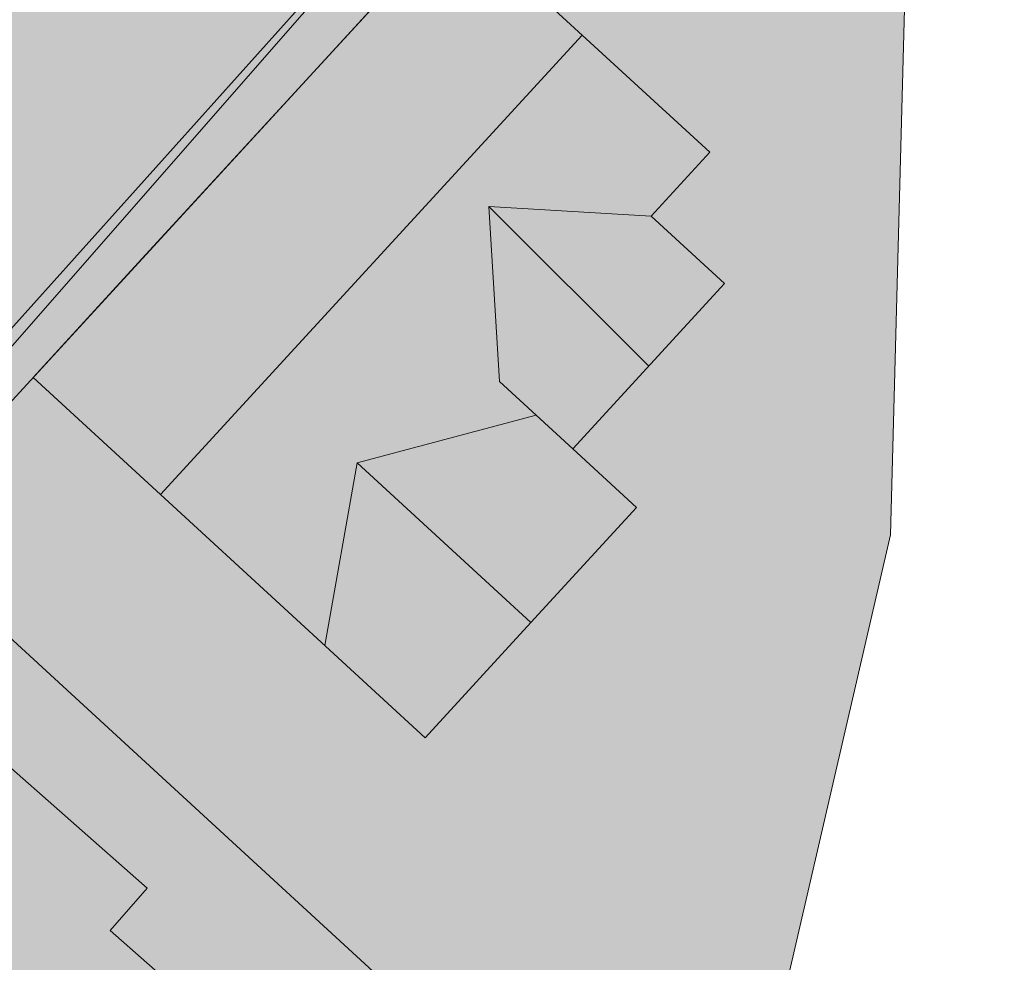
# Model space of a CAD drawing. Header units: metres. Extents: x -228 to 168, y -124 to 293.
# Tile 541 of 613: x 112 to 136, y 134 to 158. Entities that reach past the tile are written whole.
import ezdxf

# ---------------------------------------------------------------- set-up
doc = ezdxf.new("R2010")
doc.units = ezdxf.units.M
doc.header["$MEASUREMENT"] = 0
for name, color, linetype in [('Gebäude.3 _ UMGEBUNG', 7, 'Continuous'), ('Parzellen.3 _ UMGEBUNG', 7, 'Continuous'), ('Straße.3 _ UMGEBUNG', 7, 'Continuous')]:
    doc.layers.add(name, color=color, linetype=linetype)

msp = doc.modelspace()

# ---------------------------------------------------------------- hatches: boundary and pattern name
at = {"layer": 'Gebäude.3 _ UMGEBUNG', "linetype": 'Continuous', "lineweight": 18, "true_color": 0x3f3f3f}
for points in [[(111.846, 151.356), (111.846, 148.855), (122.471, 160.425), (128.897, 154.524), (128.897, 157.024), (122.471, 162.926)], [(127.422, 152.917), (129.272, 151.217), (129.272, 153.718), (128.667, 154.274)], [(125.449, 147.054), (127.053, 145.58), (127.053, 148.081), (126.694, 148.41)], [(110.876, 139.374), (114.723, 135.988), (114.723, 137.612), (111.681, 140.289)], [(113.787, 134.924), (116.984, 132.11), (116.984, 134.61), (114.723, 136.601), (114.723, 135.988)]]:
    msp.add_hatch(color=250, dxfattribs=at).paths.add_polyline_path(points)
at = {"layer": 'Gebäude.3 _ UMGEBUNG', "linetype": 'Continuous', "lineweight": 18}
for points in [[(111.846, 148.855), (121.728, 139.781), (127.053, 145.58), (125.449, 147.054), (129.272, 151.217), (127.422, 152.917), (128.897, 154.524), (122.471, 160.425)], [(110.967, 125.274), (116.984, 132.11), (113.787, 134.924), (114.723, 135.988), (110.868, 139.381), (109.932, 138.317), (105.929, 141.841), (99.912, 135.004)]]:
    msp.add_hatch(color=255, dxfattribs=at).paths.add_polyline_path(points)
at = {"layer": 'Gebäude.3 _ UMGEBUNG', "linetype": 'Continuous', "lineweight": 18, "true_color": 0x6f6f6f}
for points in [[(111.846, 148.855), (115.059, 145.905), (125.684, 157.475), (122.471, 160.425)], [(127.422, 152.917), (123.335, 153.161), (127.361, 149.135), (129.272, 151.217)], [(120.01, 146.703), (124.39, 142.681), (127.053, 145.58), (124.523, 147.903)], [(114.723, 135.988), (110.868, 139.381), (109.932, 138.317), (105.929, 141.841), (102.921, 138.422), (113.976, 128.692), (116.984, 132.11), (113.787, 134.924)]]:
    msp.add_hatch(color=8, dxfattribs=at).paths.add_polyline_path(points)
at = {"layer": 'Parzellen.3 _ UMGEBUNG', "linetype": 'Continuous', "lineweight": 18, "true_color": 0xfafafa}
for points in [[(108.31, 145.004), (129.065, 125.945), (133.454, 144.887), (133.932, 162.87), (128.391, 166.872)], [(93.319, 128.681), (121.504, 103.873), (129.065, 125.945), (108.31, 145.004)]]:
    msp.add_hatch(color=7, dxfattribs=at).paths.add_polyline_path(points)
at = {"layer": 'Straße.3 _ UMGEBUNG', "linetype": 'Continuous', "lineweight": 18, "true_color": 0xdfdfdf}
msp.add_hatch(color=254, dxfattribs=at).paths.add_polyline_path([(-180.893, -93.498), (-151.337, -93.4), (-142.663, -87.986), (-116.645, -73.529), (-104.224, -66.709), (-104.626, -65.569), (-95.503, -59.087), (-83.412, -48.436), (-68.479, -36.118), (-61.664, -30.116), (-55.203, -27.64), (-38.873, -12.919), (-36.878, -8.287), (-25.024, 2.926), (-15.814, 11.939), (-4.458, 23.421), (8.556, 36.79), (34.001, 64.641), (91.714, 128.113), (109.493, 147.575), (127.748, 168.426), (136.32, 176.141), (136.077, 186.98), (106.759, 153.458), (89.689, 134.721), (86.423, 134.811), (88.509, 137.443), (83.55, 137.61), (32.193, 202.797), (32.532, 207.949), (57.535, 229.082), (58.707, 230.435), (76.915, 245.762), (84.218, 221.897), (87.979, 208.75), (91.316, 211.302), (80.235, 248.754), (91.933, 258.209), (82.137, 262.123), (56.302, 239.621), (55.162, 238.254), (30.663, 217.831), (27.663, 215.773), (16.862, 218.859), (-7.569, 246.119), (-16.515, 242.313), (10.988, 212.168), (12.202, 207.239), (10.13, 203.381), (-13.086, 189.38), (-153.333, 104.214), (-167.14, 85.457), (-144.652, 99.463), (-108.012, 121.663), (-104.586, 120.66), (-100.069, 123.143), (-99.109, 126.933), (-88.727, 132.863), (-77.078, 140.031), (-48.527, 157.128), (-27.841, 169.444), (19.774, 197.934), (25.211, 197.131), (77.286, 130.651), (77.286, 124.867), (80.277, 127.593), (79.258, 123.273), (10.308, 47.59), (-20.602, 15.787), (-21.678, 15.905), (-27.841, 10.401, -0.211447), (-29.011, 7.424), (-29.787, 6.742), (-41.744, -4.501), (-50.025, -8.457), (-60.241, -17.54), (-66.521, -26.332), (-74.282, -33.057), (-88.748, -44.269), (-105.907, -55.487), (-115.325, -60.419), (-123.838, -65.061), (-131.588, -69.636), (-138.229, -72.908), (-147.238, -76.811), (-154.096, -80.286), (-165.563, -86.711), (-170.892, -87.002)])
at = {"layer": 'Straße.3 _ UMGEBUNG', "linetype": 'Continuous', "lineweight": 18, "true_color": 0xf4f4f4}
msp.add_hatch(color=7, dxfattribs=at).paths.add_polyline_path([(8.556, 36.79), (-4.458, 23.421), (-3.092, 22.057), (5.675, 31.518), (19.617, 46.778), (30.173, 58.442), (45.937, 75.724), (58.869, 89.541), (93.319, 128.681), (128.391, 166.872), (136.212, 176.043), (127.748, 168.426), (81.117, 116.459), (34.001, 64.641)])

# ---------------------------------------------------------------- linework, layer by layer
at = {"layer": 'Gebäude.3 _ UMGEBUNG', "color": 9, "linetype": 'Continuous', "lineweight": 18}
for p, q in [((115.059, 145.905), (125.684, 157.475)), ((127.361, 149.135), (123.335, 153.161)), ((123.335, 153.161), (127.422, 152.917)), ((123.335, 153.161), (123.598, 148.753)), ((125.449, 147.054), (123.598, 148.753)), ((120.01, 146.703), (124.523, 147.903)), ((120.01, 146.703), (119.198, 142.104)), ((124.39, 142.681), (120.01, 146.703))]:
    msp.add_line(p, q, dxfattribs=at)
at = {"layer": 'Gebäude.3 _ UMGEBUNG', "color": 253, "linetype": 'Continuous', "lineweight": 18, "true_color": 0x9f9f9f, "flags": 128}
for points in [[(111.846, 148.855), (114.494, 151.738), (122.471, 160.425), (128.897, 154.524), (127.422, 152.917), (129.272, 151.217), (125.449, 147.054), (127.053, 145.58), (124.39, 142.681), (121.728, 139.781), (118.273, 142.954), (115.059, 145.905)], [(110.967, 125.274), (99.912, 135.004), (105.929, 141.841), (109.932, 138.317), (110.868, 139.381), (114.723, 135.988), (113.787, 134.924), (116.984, 132.11)]]:
    msp.add_lwpolyline(points, close=True, dxfattribs=at)
at = {"layer": 'Parzellen.3 _ UMGEBUNG', "color": 253, "linetype": 'Continuous', "lineweight": 18, "true_color": 0x9f9f9f, "flags": 128}
for points in [[(108.31, 145.004), (128.391, 166.872), (133.932, 162.87), (133.454, 144.887), (129.065, 125.945)], [(93.319, 128.681), (108.31, 145.004), (129.065, 125.945), (121.504, 103.873)]]:
    msp.add_lwpolyline(points, close=True, dxfattribs=at)
at = {"layer": 'Straße.3 _ UMGEBUNG', "color": 254, "linetype": 'Continuous', "lineweight": 18, "true_color": 0xdfdfdf, "flags": 128}
msp.add_lwpolyline([(-4.458, 23.421), (8.556, 36.79), (34.001, 64.641), (91.714, 128.113), (109.493, 147.575), (127.748, 168.426), (136.32, 176.141)], dxfattribs=at)
at = {"layer": 'Straße.3 _ UMGEBUNG', "color": 7, "linetype": 'Continuous', "lineweight": 18, "true_color": 0xefefef, "flags": 128}
msp.add_lwpolyline([(-3.092, 22.057), (5.675, 31.518), (19.617, 46.778), (30.173, 58.442), (45.937, 75.724), (58.869, 89.541), (78.044, 111.326), (93.319, 128.681), (108.31, 145.004), (128.391, 166.872), (136.212, 176.043), (127.748, 168.426), (81.117, 116.459), (61.559, 94.949), (34.001, 64.641), (8.556, 36.79), (-4.458, 23.421)], close=True, dxfattribs=at)

doc.saveas('drawing.dxf')
